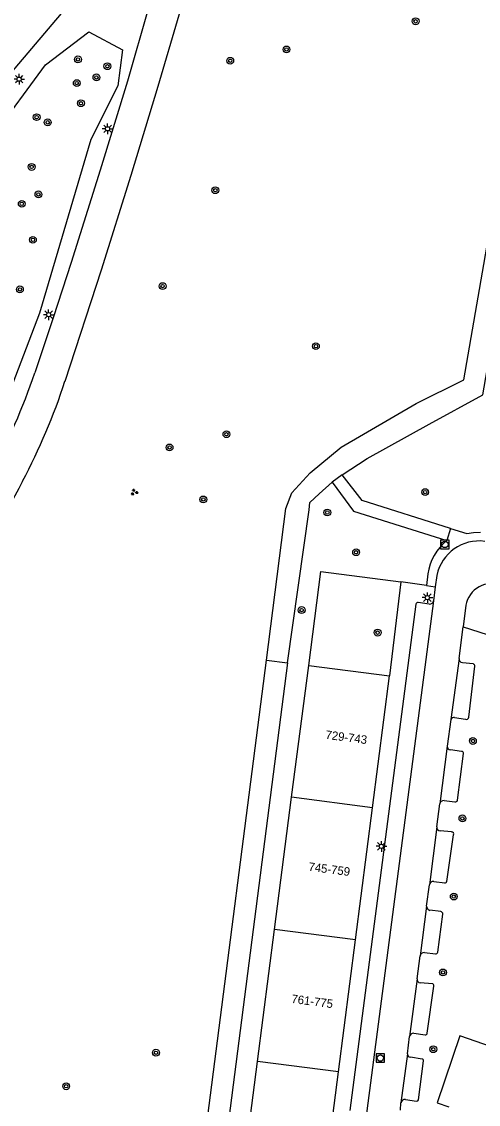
# Model space of a CAD drawing. Extents: x 131000 to 133014, y 396499 to 399001.
# Drawn here: x 131251.5 to 131305.2, y 398034.1 to 398161.5 of the extents above; entities that cross this region are included whole.
import ezdxf

# ---------------------------------------------------------------- set-up
doc = ezdxf.new("R2010")
doc.units = 0
for name, color, linetype in [('gg-anno-huisnummerreeks BGT', 7, 'Continuous'), ('gg-bbg-hoofdgebouw', 7, 'Continuous'), ('gg-bbg-tussenscheiding', 7, 'Continuous'), ('gg-knt-verharding', 7, 'Continuous'), ('gg-knt-verharding nz', 7, 'Continuous'), ('gt-grn-groengrens', 7, 'Continuous'), ('gt-grn-weggrens', 7, 'Continuous'), ('gt-symb-boom', 7, 'Continuous'), ('gt-symb-groenvak', 7, 'Continuous'), ('gt-symb-lichtmast', 7, 'Continuous'), ('gt-symb-rioolschacht', 7, 'Continuous')]:
    doc.layers.add(name, color=color, linetype=linetype)

# ---------------------------------------------------------------- blocks, each defined once
blk = doc.blocks.new('gt0-BOOM')
at = {"layer": 'gt-symb-boom'}
for radius in [0.4, 0.2]:
    blk.add_circle((0, 0), radius, dxfattribs=at)
blk = doc.blocks.new('gt0-LMAST')
at = {"layer": 'gt-symb-lichtmast'}
for p, q in [((-0.18, 0.17), (-0.45, 0.44)), ((-0.01, 0.25), (-0.01, 0.62)), ((0.17, 0.17), (0.44, 0.44)), ((-0.26, 0), (-0.63, 0)), ((-0.18, -0.18), (-0.45, -0.45)), ((-0.01, -0.25), (-0.01, -0.63)), ((0.44, -0.45), (0.17, -0.18)), ((0.24, 0), (0.62, 0))]:
    blk.add_line(p, q, dxfattribs=at)
blk.add_circle((-0.01, 0), 0.25, dxfattribs=at)
blk = doc.blocks.new('gt0-RS')
at = {"layer": 'gt-symb-rioolschacht'}
blk.add_lwpolyline([(-0.5, -0.5), (0.5, -0.5), (0.5, 0.5), (-0.5, 0.5)], close=True, dxfattribs=at)
blk.add_circle((0, 0), 0.375, dxfattribs=at)
blk = doc.blocks.new('gt0-GRVAK')
at = {"layer": 'gt-symb-groenvak'}
for p, q in [((-0.11, 0.19), (-0.23, 0.24)), ((-0.18, 0.15), (0.09, 0.15)), ((-0.09, 0.21), (-0.16, 0.32)), ((-0.05, 0.21), (-0.05, 0.39)), ((0, 0.21), (0.06, 0.32)), ((0.02, 0.19), (0.13, 0.24)), ((0.26, -0.05), (0.2, 0.06)), ((0.3, -0.05), (0.3, 0.13)), ((0.35, -0.05), (0.41, 0.06)), ((-0.24, -0.23), (-0.36, -0.18)), ((-0.32, -0.26), (-0.05, -0.26)), ((-0.23, -0.21), (-0.29, -0.09)), ((-0.18, -0.2), (-0.18, -0.02)), ((-0.14, -0.21), (-0.07, -0.09)), ((-0.12, -0.23), (0, -0.18)), ((0.24, -0.07), (0.12, -0.02)), ((0.17, -0.11), (0.44, -0.11)), ((0.37, -0.07), (0.49, -0.02))]:
    blk.add_line(p, q, dxfattribs=at)

msp = doc.modelspace()

# ---------------------------------------------------------------- linework, layer by layer
at = {"layer": 'gg-bbg-hoofdgebouw'}
for p, q in [((131283.24, 398070.24), (131285.25, 398085.76)), ((131285.25, 398085.76), (131294.76, 398084.55)), ((131292.75, 398069.01), (131294.76, 398084.55)), ((131281.23, 398054.7), (131283.24, 398070.24)), ((131290.74, 398053.47), (131292.75, 398069.01)), ((131279.22, 398039.15), (131281.23, 398054.7)), ((131288.74, 398037.92), (131290.74, 398053.47)), ((131277.2, 398023.52), (131279.22, 398039.15)), ((131287.36, 398027.24), (131288.74, 398037.92))]:
    msp.add_line(p, q, dxfattribs=at)
at = {"layer": 'gg-bbg-tussenscheiding'}
for p, q in [((131292.75, 398069.01), (131283.24, 398070.24)), ((131290.74, 398053.47), (131281.23, 398054.7)), ((131288.74, 398037.92), (131279.22, 398039.15))]:
    msp.add_line(p, q, dxfattribs=at)
at = {"layer": 'gg-knt-verharding'}
for p, q in [((131256.56, 398163), (131248.66, 398153.75)), ((131289.18, 398108.18), (131288.02, 398107.34)), ((131301.93, 398101.88), (131301.51, 398100.46)), ((131299.26, 398096.54), (131299.1, 398095.17)), ((131296.08, 398095.59), (131294.76, 398084.55)), ((131299.1, 398095.17), (131296.08, 398095.59)), ((131300.33, 398096.36), (131300.15, 398095.02)), ((131300.15, 398095.02), (131299.94, 398093.36)), ((131297.87, 398092.97), (131290.1, 398033.39)), ((131299.44, 398092.99), (131298.14, 398093.17)), ((131303.73, 398092.84), (131303.41, 398090.31)), ((131302.94, 398086.59), (131303.41, 398090.31)), ((131304.6, 398085.93), (131303.33, 398086.08)), ((131304.08, 398079.67), (131304.81, 398085.66)), ((131301.98, 398079.41), (131301.55, 398076.26)), ((131302.39, 398079.62), (131303.7, 398079.42)), ((131303.24, 398075.65), (131301.95, 398075.83)), ((131302.75, 398069.89), (131303.46, 398075.38)), ((131301.18, 398069.85), (131302.46, 398069.69)), ((131300.32, 398066.78), (131300.67, 398069.46)), ((131302.05, 398066.16), (131300.71, 398066.28)), ((131301.52, 398060.35), (131302.27, 398065.84)), ((131299.12, 398057.43), (131299.45, 398059.95)), ((131299.97, 398060.33), (131301.25, 398060.16)), ((131300.79, 398056.79), (131299.51, 398056.94)), ((131300.44, 398052.01), (131301.02, 398056.49)), ((131298.86, 398051.97), (131300.16, 398051.81)), ((131298.01, 398048.89), (131298.35, 398051.57)), ((131299.8, 398048.3), (131298.37, 398048.4)), ((131299.19, 398042.47), (131299.96, 398048.02)), ((131296.86, 398040.04), (131297.12, 398042.07)), ((131297.61, 398042.47), (131298.96, 398042.3)), ((131298.61, 398039.43), (131297.23, 398039.66)), ((131298.18, 398034.63), (131298.76, 398039.23)), ((131296.07, 398033.43), (131296.11, 398034.28)), ((131296.64, 398034.67), (131297.95, 398034.47))]:
    msp.add_line(p, q, dxfattribs=at)
for points in [[(131271.79, 398183.01), (131271.7, 398182.26), (131266.41, 398163.16), (131263.91, 398154.54), (131260.71, 398144.06), (131257.3, 398133.18), (131255.18, 398126.68), (131253.01, 398120.19)], [(131256.58, 398119.22), (131260.87, 398132.32), (131264.37, 398143.46), (131267.54, 398153.92), (131270, 398162.32), (131273, 398173.39), (131274.14, 398177.37)], [(131301.93, 398101.88), (131291.54, 398105.17), (131289.18, 398108.18)], [(131288.02, 398107.34), (131290.53, 398103.91), (131301.51, 398100.46)], [(131301.93, 398101.88), (131303.85, 398101.29), (131304.65, 398101.4), (131305.46, 398101.44)], [(131303.41, 398090.31), (131326.72, 398082.85), (131327.9, 398086.6), (131332.1, 398085.24)], [(131308.86, 398031.35), (131311.51, 398039.21), (131303.02, 398042.16), (131300.37, 398034.3), (131301.73, 398033.82)]]:
    msp.add_lwpolyline(points, dxfattribs=at)
for centre, radius, start, end in [((131171.01, 398148.3), 86.69, 332.5238, 341.079), ((131186.89, 398141.84), 73.26, 332.004, 342.0188), ((131388.1, 398032.85), 155.56, 151.345, 157.1358), ((131305.2, 398095.74), 5.99, 128.0848, 172.3877), ((131305.29, 398095.35), 5.06, 82.2084, 168.4495), ((131306.85, 398092.24), 3.18, 69.3119, 169.1364), ((131298.1, 398092.94), 0.232, 80.4223, 172.8389), ((131299.5, 398093.43), 0.445, 262.4055, 351.591), ((131303.39, 398086.54), 0.457, 173.5665, 262.1834), ((131304.59, 398085.71), 0.218, 347.9489, 88.7861), ((131302.31, 398079.28), 0.348, 75.776, 158.6878), ((131303.8, 398079.69), 0.285, 249.5163, 355.9843), ((131301.94, 398076.23), 0.399, 175.826, 270.1573), ((131303.23, 398075.42), 0.23, 350.3426, 88.4678), ((131301.13, 398069.39), 0.462, 82.8028, 171.7514), ((131302.51, 398069.94), 0.251, 259.3382, 349.029), ((131300.77, 398066.73), 0.446, 173.8648, 263.1982), ((131302.1, 398065.95), 0.208, 326.8514, 104.9433), ((131299.9, 398059.87), 0.46, 81.5567, 170.5111), ((131301.28, 398060.4), 0.239, 261.5353, 348.6486), ((131299.57, 398057.38), 0.448, 174.486, 262.7763), ((131300.76, 398056.53), 0.265, 351.8822, 82.1017), ((131298.83, 398051.49), 0.478, 86.5985, 171.4426), ((131300.21, 398052.03), 0.226, 255.7422, 354.5969), ((131298.46, 398048.84), 0.454, 173.6239, 259.2627), ((131299.72, 398048.08), 0.242, 347.1205, 70.1574), ((131297.58, 398042), 0.468, 86.7117, 171.2905), ((131299.01, 398042.47), 0.18, 254.1019, 359.3973), ((131297.21, 398040.01), 0.352, 175.4024, 274.1422), ((131298.6, 398039.27), 0.165, 347.5686, 88.6953), ((131296.58, 398034.2), 0.473, 83.1157, 170.9035), ((131297.98, 398034.66), 0.194, 260.8283, 350.8283)]:
    msp.add_arc(centre, radius, start, end, dxfattribs=at)
at = {"layer": 'gg-knt-verharding nz'}
for p, q in [((131299.94, 398093.36), (131291.98, 398032.42)), ((131302.94, 398086.59), (131301.98, 398079.41)), ((131301.55, 398076.26), (131300.67, 398069.46)), ((131300.32, 398066.78), (131299.45, 398059.95)), ((131299.12, 398057.43), (131298.35, 398051.57)), ((131298.01, 398048.89), (131297.12, 398042.07)), ((131296.86, 398040.04), (131296.11, 398034.28))]:
    msp.add_line(p, q, dxfattribs=at)
at = {"layer": 'gt-grn-groengrens'}
for p, q in [((131273.19, 398031.18), (131280.29, 398086.4)), ((131280.29, 398086.4), (131282.77, 398086.08))]:
    msp.add_line(p, q, dxfattribs=at)
for points in [[(131280.29, 398086.4), (131282.57, 398104.24), (131283.27, 398106.08), (131285.41, 398108.41), (131289.08, 398111.45), (131297.89, 398116.57), (131303.5, 398119.37), (131312.66, 398172.14)], [(131289.18, 398108.18), (131292.13, 398110.12), (131299.42, 398114.16), (131305.72, 398117.6), (131315.12, 398171.73)], [(131235.62, 398116.65), (131237.95, 398125.02), (131243.44, 398139.01), (131248.1, 398148.07), (131254.27, 398156.43), (131259.38, 398160.33), (131263.33, 398158.22), (131262.78, 398153.96), (131259.62, 398147.65), (131253.59, 398127.22), (131246.32, 398108.28), (131242.75, 398106.09), (131236.85, 398105.82), (131235.62, 398116.65)], [(131282.77, 398086.08), (131285.32, 398104.06), (131285.4, 398104.95), (131286.48, 398105.96), (131288.02, 398107.34)], [(131285.25, 398085.76), (131286.68, 398096.8), (131296.08, 398095.59)], [(131282.77, 398086.08), (131274.82, 398024.51), (131272.35, 398024.67)]]:
    msp.add_lwpolyline(points, dxfattribs=at)
at = {"layer": 'gt-grn-weggrens'}
msp.add_line((131299.1, 398095.17), (131300.15, 398095.02), dxfattribs=at)

# ---------------------------------------------------------------- block references
at = {"layer": 'gt-symb-boom'}
for p in [(131297.83, 398161.57), (131282.64, 398158.26), (131258.1, 398157.09), (131261.56, 398156.28), (131276.02, 398156.93), (131260.27, 398154.97), (131257.96, 398154.3), (131258.45, 398151.93), (131253.24, 398150.29), (131254.54, 398149.68), (131252.65, 398144.43), (131253.45, 398141.2), (131274.26, 398141.69), (131251.49, 398140.09), (131252.8, 398135.85), (131251.27, 398130.02), (131268.06, 398130.41), (131286.1, 398123.34), (131275.57, 398112.97), (131268.88, 398111.42), (131272.85, 398105.3), (131298.95, 398106.16), (131287.44, 398103.76), (131290.83, 398099.08), (131284.42, 398092.28), (131293.36, 398089.62), (131304.57, 398076.87), (131303.34, 398067.76), (131302.32, 398058.56), (131301.05, 398049.63), (131267.28, 398040.18), (131299.91, 398040.59), (131256.71, 398036.23)]:
    msp.add_blockref('gt0-BOOM', p, dxfattribs=at)
at = {"layer": 'gt-symb-groenvak'}
msp.add_blockref('gt0-GRVAK', (131264.72, 398106.15), dxfattribs=at)
at = {"layer": 'gt-symb-lichtmast'}
for p in [(131251.19, 398154.76), (131261.59, 398148.92), (131254.66, 398127.04), (131299.22, 398093.74), (131293.81, 398064.47)]:
    msp.add_blockref('gt0-LMAST', p, dxfattribs=at)
at = {"layer": 'gt-symb-rioolschacht'}
for p in [(131301.27, 398100), (131293.68, 398039.55)]:
    msp.add_blockref('gt0-RS', p, dxfattribs=at)

# ---------------------------------------------------------------- texts
at = {"layer": 'gg-anno-huisnummerreeks BGT'}
for s, p in [('729-743', (131287.18, 398077.13)), ('745-759', (131285.18, 398061.6)), ('761-775', (131283.17, 398046.05))]:
    msp.add_text(s, height=1, rotation=352.6, dxfattribs=at).set_placement(p)

doc.saveas('drawing.dxf')
